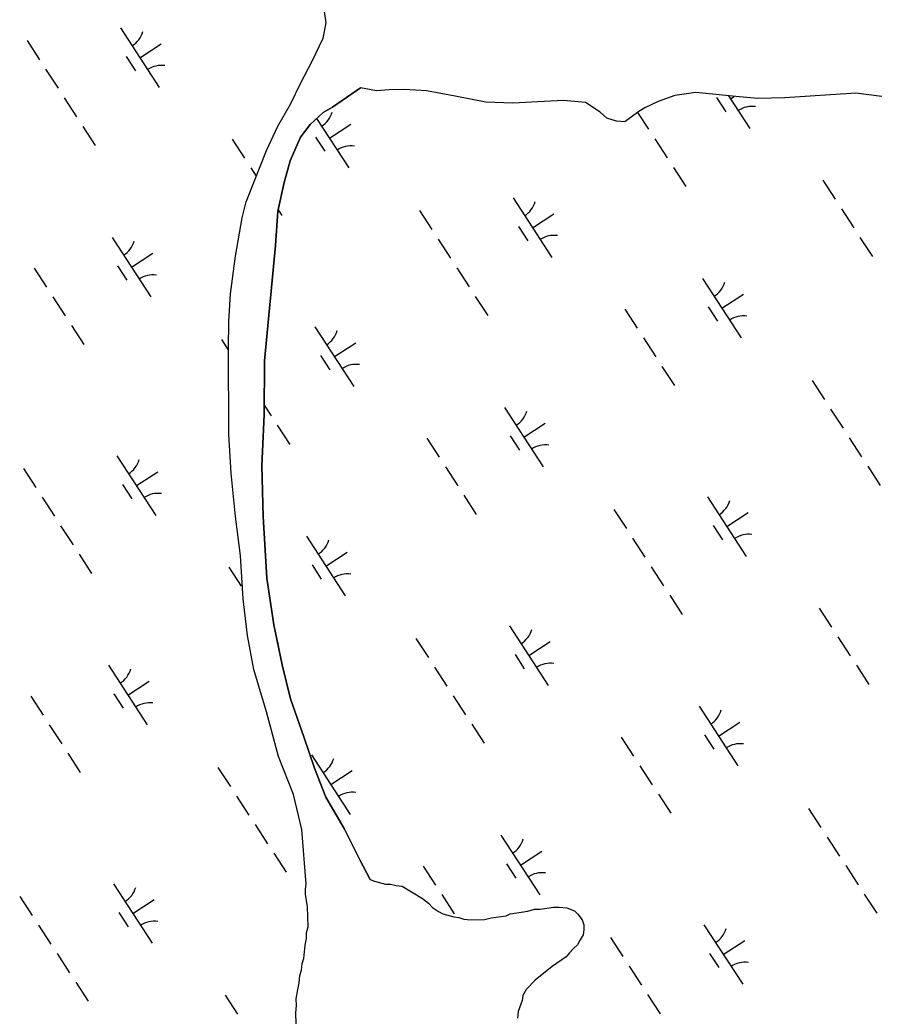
# Model space of a CAD drawing. Extents: x 3953924 to 3974542, y 193747 to 216192.
# Drawn here: x 3971072 to 3971679, y 200867 to 201568 of the extents above; entities that cross this region are included whole.
import ezdxf

# ---------------------------------------------------------------- set-up
doc = ezdxf.new("R2010")
doc.units = 0
doc.layers.add('V-TOPO-SHOR', color=7, linetype='Continuous')
doc.layers.add('V-WETL-SWMP', color=7, linetype='Continuous')

msp = doc.modelspace()

# ---------------------------------------------------------------- linework, layer by layer
at = {"layer": 'V-TOPO-SHOR'}
for points in [[(3971273.87, 200960.12), (3971270.66, 200998.77), (3971264.84, 201023.29), (3971254.27, 201050.04), (3971245.94, 201081.54), (3971237.07, 201111.26), (3971232.43, 201135.21), (3971229.51, 201160.97), (3971227.66, 201191.44), (3971224.11, 201218.93), (3971221.09, 201249.38), (3971219.3, 201276.91), (3971219.13, 201337.34), (3971219.3, 201356.12), (3971220.63, 201375.51), (3971224.15, 201401.99), (3971228.83, 201429.09), (3971231.51, 201440.29), (3971245.96, 201476.41), (3971253.8, 201493.6), (3971262.84, 201509.05), (3971270.14, 201523.88), (3971278.01, 201539.31), (3971285.87, 201555.33), (3971287.78, 201566.23)], [(3971318.97, 200963.47), (3971311.62, 200977.39), (3971300.57, 200999.44), (3971287.76, 201021.45), (3971279.68, 201041.8), (3971272.15, 201063.93), (3971262.75, 201090.71), (3971256.94, 201114.64), (3971251.04, 201142.67), (3971246.2, 201175.42), (3971243.48, 201218.78), (3971242.68, 201254.55), (3971244.23, 201290.37), (3971244.56, 201328.52), (3971252.14, 201409.65), (3971253.95, 201433.75), (3971258.2, 201453.8), (3971262.56, 201469.15), (3971269.81, 201485.74), (3971276.66, 201494.69), (3971285.86, 201503.11), (3971292.23, 201506.77), (3971312, 201520.37)], [(3971266.66, 200861.98), (3971266.49, 200869.6), (3971266.96, 200874.89), (3971266.86, 200879.58), (3971267.89, 200886.06), (3971268.96, 200890.78), (3971269.43, 200896.07), (3971270.52, 200899.61), (3971271, 200904.32), (3971272.1, 200907.86), (3971273.06, 200917.27), (3971274.13, 200921.99), (3971274.04, 200926.09), (3971275.12, 200930.23), (3971274.81, 200944.3), (3971273.44, 200953.07), (3971273.36, 200956.59), (3971273.87, 200960.12)], [(3971318.97, 200963.47), (3971321.93, 200962.36), (3971329.61, 200960.18), (3971333.13, 200960.26), (3971337.26, 200959.18), (3971341.38, 200958.69), (3971355.65, 200950.2), (3971359.83, 200946.77), (3971362.83, 200943.91), (3971367, 200941.07), (3971369.97, 200939.37), (3971377.64, 200937.2), (3971381.18, 200936.69), (3971384.72, 200935.59), (3971389.42, 200935.11), (3971399.4, 200935.33), (3971404.06, 200936.61), (3971414.59, 200938.02), (3971417.5, 200939.26), (3971429.77, 200941.29), (3971434.44, 200942.57), (3971438.54, 200942.66), (3971447.9, 200944.04), (3971452, 200944.13), (3971457.29, 200943.66), (3971462.62, 200941.43), (3971465.02, 200939.14), (3971468.05, 200935.1), (3971469.3, 200931.61), (3971469.38, 200928.09), (3971468.87, 200924.56), (3971466.6, 200920.98), (3971464.92, 200917.43), (3971462.04, 200915.02), (3971459.17, 200912.02), (3971456.89, 200909.03), (3971447.06, 200902.36), (3971434.96, 200892.71), (3971428.65, 200886.11), (3971426.4, 200881.95), (3971425.89, 200878.42), (3971423.12, 200870.74), (3971422.64, 200866.03)]]:
    msp.add_lwpolyline(points, dxfattribs=at)
at = {"layer": 'V-WETL-SWMP'}
for p, q in [((3971287.78, 201566.23), (3971285.64, 201582.24)), ((3971143.11, 201562.62), (3971170.38, 201520.72)), ((3971285.87, 201555.33), (3971287.78, 201566.23)), ((3971077.28, 201553.69), (3971086.01, 201540.28)), ((3971156.74, 201541.67), (3971171.83, 201551.49)), ((3971278.01, 201539.31), (3971285.87, 201555.33)), ((3971147, 201542.49), (3971153.55, 201532.43)), ((3971270.14, 201523.88), (3971278.01, 201539.31)), ((3971090.38, 201533.57), (3971099.11, 201520.17)), ((3971262.84, 201509.05), (3971270.14, 201523.88)), ((3971312, 201520.37), (3971292.23, 201506.77)), ((3971323.34, 201518.25), (3971312, 201520.37)), ((3971332.25, 201519.04), (3971323.34, 201518.25)), ((3971342.95, 201519.28), (3971332.25, 201519.04)), ((3971358.43, 201518.43), (3971342.95, 201519.28)), ((3971378.74, 201514.72), (3971358.43, 201518.43)), ((3971400.25, 201510.44), (3971378.74, 201514.72)), ((3971533.38, 201515.18), (3971521.58, 201510.76)), ((3971548.2, 201517.3), (3971533.38, 201515.18)), ((3971576.22, 201514.35), (3971548.2, 201517.3)), ((3971562.72, 201513.66), (3971569.27, 201503.6)), ((3971571.13, 201514.89), (3971586.1, 201491.89)), ((3971572.46, 201512.84), (3971574.98, 201514.48)), ((3971591.72, 201512.91), (3971576.22, 201514.35)), ((3971660.63, 201516.82), (3971610.74, 201513.33)), ((3971679.13, 201514.26), (3971660.63, 201516.82)), ((3971103.47, 201513.46), (3971112.2, 201500.05)), ((3971253.8, 201493.6), (3971262.84, 201509.05)), ((3971292.23, 201506.77), (3971285.86, 201503.11)), ((3971419.3, 201509.67), (3971400.25, 201510.44)), ((3971441.28, 201510.76), (3971419.3, 201509.67)), ((3971454.94, 201511.65), (3971441.28, 201510.76)), ((3971470.44, 201510.21), (3971454.94, 201511.65)), ((3971480.71, 201503.31), (3971470.44, 201510.21)), ((3971521.58, 201510.76), (3971512.16, 201506.38)), ((3971610.74, 201513.33), (3971591.72, 201512.91)), ((3971285.86, 201503.11), (3971276.66, 201494.69)), ((3971485.55, 201499.25), (3971480.71, 201503.31)), ((3971508.05, 201503.91), (3971498.1, 201496.55)), ((3971507.1, 201503.21), (3971514.82, 201491.33)), ((3971512.16, 201506.38), (3971508.05, 201503.91)), ((3971116.56, 201493.35), (3971125.29, 201479.94)), ((3971245.96, 201476.41), (3971253.8, 201493.6)), ((3971276.66, 201494.69), (3971269.81, 201485.74)), ((3971281.19, 201498.84), (3971303.8, 201464.1)), ((3971290.16, 201485.05), (3971305.25, 201494.87)), ((3971492.15, 201497.02), (3971485.55, 201499.25)), ((3971498.1, 201496.55), (3971492.15, 201497.02)), ((3971269.81, 201485.74), (3971262.56, 201469.15)), ((3971280.43, 201485.87), (3971286.97, 201475.82)), ((3971221.77, 201484.33), (3971230.5, 201470.92)), ((3971519.19, 201484.63), (3971527.92, 201471.22)), ((3971231.51, 201440.29), (3971245.96, 201476.41)), ((3971262.56, 201469.15), (3971258.2, 201453.8)), ((3971532.28, 201464.52), (3971541.01, 201451.11)), ((3971234.86, 201464.21), (3971238.72, 201458.29)), ((3971258.2, 201453.8), (3971253.95, 201433.75)), ((3971637.49, 201455.5), (3971646.21, 201442.09)), ((3971228.83, 201429.09), (3971231.51, 201440.29)), ((3971419.42, 201443.05), (3971446.69, 201401.14)), ((3971253.95, 201433.75), (3971252.14, 201409.66)), ((3971254.14, 201434.61), (3971256.69, 201430.69)), ((3971353.6, 201434.11), (3971362.32, 201420.7)), ((3971433.05, 201422.09), (3971448.14, 201431.91)), ((3971650.58, 201435.38), (3971659.31, 201421.97)), ((3971224.15, 201401.99), (3971228.83, 201429.09)), ((3971423.32, 201422.91), (3971429.86, 201412.86)), ((3971137.12, 201415.26), (3971164.4, 201373.36)), ((3971252.14, 201409.66), (3971244.56, 201328.52)), ((3971366.69, 201414), (3971375.42, 201400.59)), ((3971663.67, 201415.27), (3971672.4, 201401.86)), ((3971150.76, 201394.31), (3971165.85, 201404.13)), ((3971220.63, 201375.51), (3971224.15, 201401.99)), ((3971141.02, 201395.13), (3971147.57, 201385.07)), ((3971082.37, 201393.58), (3971091.09, 201380.17)), ((3971379.78, 201393.89), (3971388.51, 201380.48)), ((3971552.84, 201386.43), (3971580.11, 201344.53)), ((3971095.46, 201373.47), (3971104.19, 201360.06)), ((3971219.3, 201356.12), (3971220.63, 201375.51)), ((3971392.88, 201373.77), (3971401.6, 201360.36)), ((3971566.48, 201365.48), (3971581.56, 201375.3)), ((3971498.08, 201364.75), (3971506.81, 201351.34)), ((3971556.74, 201366.3), (3971563.28, 201356.24)), ((3971108.55, 201353.35), (3971117.28, 201339.95)), ((3971219.13, 201337.34), (3971219.3, 201356.12)), ((3971280.01, 201352.3), (3971307.29, 201310.4)), ((3971214.19, 201343.37), (3971219.14, 201335.77)), ((3971293.65, 201331.35), (3971308.74, 201341.17)), ((3971511.17, 201344.64), (3971519.9, 201331.23)), ((3971219.3, 201276.91), (3971219.13, 201337.34)), ((3971283.91, 201332.17), (3971290.46, 201322.11)), ((3971244.56, 201328.52), (3971244.23, 201290.37)), ((3971524.27, 201324.52), (3971533, 201311.11)), ((3971629.91, 201314.54), (3971638.64, 201301.13)), ((3971244.29, 201297.13), (3971249.11, 201289.73)), ((3971244.23, 201290.37), (3971242.68, 201254.55)), ((3971413.43, 201295.68), (3971440.71, 201253.78)), ((3971643, 201294.42), (3971651.73, 201281.01)), ((3971253.47, 201283.03), (3971262.2, 201269.62)), ((3971427.07, 201274.73), (3971442.16, 201284.55)), ((3971221.09, 201249.38), (3971219.3, 201276.91)), ((3971417.33, 201275.55), (3971423.88, 201265.5)), ((3971358.68, 201274.01), (3971367.41, 201260.6)), ((3971656.09, 201274.31), (3971664.82, 201260.9)), ((3971140.61, 201261.56), (3971167.88, 201219.65)), ((3971242.68, 201254.55), (3971243.48, 201218.78)), ((3971074.79, 201252.62), (3971083.52, 201239.21)), ((3971154.25, 201240.6), (3971169.33, 201250.42)), ((3971224.11, 201218.93), (3971221.09, 201249.38)), ((3971371.77, 201253.89), (3971380.5, 201240.48)), ((3971669.19, 201254.2), (3971677.92, 201240.79)), ((3971144.51, 201241.42), (3971151.05, 201231.37)), ((3971384.86, 201233.78), (3971393.59, 201220.37)), ((3971087.88, 201232.51), (3971096.61, 201219.1)), ((3971556.32, 201232.73), (3971583.6, 201190.82)), ((3971490.5, 201223.79), (3971499.23, 201210.38)), ((3971569.96, 201211.77), (3971585.05, 201221.59)), ((3971100.97, 201212.4), (3971109.7, 201198.99)), ((3971227.66, 201191.44), (3971224.11, 201218.93)), ((3971243.48, 201218.78), (3971246.2, 201175.42)), ((3971560.22, 201212.59), (3971566.77, 201202.54)), ((3971274.03, 201204.94), (3971301.31, 201163.04)), ((3971503.6, 201203.68), (3971512.32, 201190.27)), ((3971114.07, 201192.28), (3971122.8, 201178.87)), ((3971229.51, 201160.97), (3971227.66, 201191.44)), ((3971287.67, 201183.99), (3971302.75, 201193.81)), ((3971277.93, 201184.81), (3971284.47, 201174.75)), ((3971219.27, 201183.26), (3971228, 201169.85)), ((3971516.69, 201183.57), (3971525.42, 201170.16)), ((3971246.2, 201175.42), (3971251.04, 201142.67)), ((3971529.78, 201163.45), (3971538.51, 201150.04)), ((3971232.43, 201135.22), (3971229.51, 201160.97)), ((3971634.99, 201154.43), (3971643.72, 201141.02)), ((3971251.04, 201142.67), (3971256.94, 201114.64)), ((3971237.07, 201111.26), (3971232.43, 201135.22)), ((3971416.92, 201141.98), (3971444.2, 201100.08)), ((3971253.59, 201130.54), (3971254.19, 201129.63)), ((3971351.1, 201133.05), (3971359.83, 201119.64)), ((3971430.56, 201121.03), (3971445.64, 201130.85)), ((3971648.08, 201134.32), (3971656.81, 201120.91)), ((3971420.82, 201121.85), (3971427.36, 201111.79)), ((3971134.62, 201114.2), (3971161.9, 201072.29)), ((3971256.94, 201114.64), (3971262.75, 201090.71)), ((3971661.17, 201114.2), (3971669.9, 201100.79)), ((3971245.94, 201081.54), (3971237.07, 201111.26)), ((3971364.19, 201112.93), (3971372.92, 201099.53)), ((3971148.26, 201093.24), (3971163.35, 201103.06)), ((3971138.52, 201094.06), (3971145.07, 201084.01)), ((3971079.87, 201092.52), (3971088.6, 201079.11)), ((3971262.75, 201090.71), (3971272.15, 201063.93)), ((3971377.28, 201092.82), (3971386.01, 201079.41)), ((3971254.27, 201050.04), (3971245.94, 201081.54)), ((3971550.34, 201085.36), (3971577.62, 201043.46)), ((3971092.96, 201072.4), (3971101.69, 201058.99)), ((3971390.38, 201072.71), (3971399.11, 201059.3)), ((3971563.98, 201064.41), (3971579.06, 201074.23)), ((3971554.24, 201065.23), (3971560.79, 201055.18)), ((3971272.15, 201063.93), (3971279.68, 201041.8)), ((3971495.58, 201063.69), (3971504.31, 201050.28)), ((3971106.05, 201052.29), (3971114.78, 201038.88)), ((3971277.51, 201051.24), (3971304.79, 201009.33)), ((3971264.84, 201023.29), (3971254.27, 201050.04)), ((3971211.69, 201042.3), (3971220.42, 201028.89)), ((3971279.68, 201041.8), (3971287.76, 201021.45)), ((3971291.15, 201030.28), (3971306.24, 201040.1)), ((3971508.68, 201043.57), (3971517.41, 201030.16)), ((3971270.66, 200998.77), (3971264.84, 201023.29)), ((3971521.77, 201023.46), (3971530.5, 201010.05)), ((3971224.79, 201022.19), (3971233.52, 201008.78)), ((3971287.76, 201021.45), (3971300.57, 200999.44)), ((3971627.41, 201013.47), (3971636.14, 201000.06)), ((3971237.88, 201002.08), (3971246.61, 200988.67)), ((3971273.87, 200960.12), (3971270.66, 200998.77)), ((3971300.57, 200999.44), (3971311.62, 200977.39)), ((3971410.94, 200994.62), (3971438.21, 200952.72)), ((3971640.5, 200993.36), (3971649.23, 200979.95)), ((3971250.97, 200981.96), (3971259.7, 200968.55)), ((3971424.57, 200973.67), (3971439.66, 200983.49)), ((3971311.62, 200977.39), (3971318.97, 200963.47)), ((3971414.83, 200974.49), (3971421.38, 200964.43)), ((3971356.18, 200972.94), (3971364.91, 200959.53)), ((3971653.6, 200973.25), (3971662.32, 200959.84)), ((3971138.11, 200960.49), (3971165.39, 200918.59)), ((3971273.36, 200956.59), (3971273.87, 200960.12)), ((3971318.97, 200963.47), (3971321.93, 200962.36)), ((3971321.93, 200962.36), (3971329.61, 200960.18)), ((3971329.61, 200960.18), (3971333.13, 200960.26)), ((3971333.13, 200960.26), (3971337.26, 200959.18)), ((3971273.44, 200953.07), (3971273.36, 200956.59)), ((3971274.81, 200944.3), (3971273.44, 200953.07)), ((3971337.26, 200959.18), (3971341.38, 200958.69)), ((3971341.38, 200958.69), (3971355.65, 200950.2)), ((3971666.69, 200953.13), (3971675.42, 200939.72)), ((3971072.29, 200951.56), (3971081.02, 200938.15)), ((3971151.75, 200939.54), (3971166.83, 200949.36)), ((3971355.65, 200950.2), (3971359.83, 200946.77)), ((3971359.83, 200946.77), (3971362.83, 200943.91)), ((3971369.27, 200952.83), (3971378, 200939.42)), ((3971142.01, 200940.36), (3971148.56, 200930.3)), ((3971275.12, 200930.22), (3971274.81, 200944.3)), ((3971362.83, 200943.91), (3971367, 200941.07)), ((3971367, 200941.07), (3971369.97, 200939.37)), ((3971369.97, 200939.37), (3971377.64, 200937.2)), ((3971414.59, 200938.02), (3971417.5, 200939.26)), ((3971417.5, 200939.26), (3971429.77, 200941.29)), ((3971429.77, 200941.29), (3971434.44, 200942.57)), ((3971434.44, 200942.57), (3971438.54, 200942.66)), ((3971438.54, 200942.66), (3971447.9, 200944.04)), ((3971447.9, 200944.04), (3971452, 200944.13)), ((3971452, 200944.13), (3971457.29, 200943.66)), ((3971457.29, 200943.66), (3971462.62, 200941.43)), ((3971462.62, 200941.43), (3971465.02, 200939.14)), ((3971465.02, 200939.14), (3971468.05, 200935.1)), ((3971377.64, 200937.2), (3971381.18, 200936.69)), ((3971381.18, 200936.69), (3971384.72, 200935.59)), ((3971384.72, 200935.59), (3971389.42, 200935.11)), ((3971389.42, 200935.11), (3971399.39, 200935.33)), ((3971399.39, 200935.33), (3971404.06, 200936.61)), ((3971404.06, 200936.61), (3971414.59, 200938.02)), ((3971468.05, 200935.1), (3971469.3, 200931.61)), ((3971085.38, 200931.45), (3971094.11, 200918.04)), ((3971274.04, 200926.09), (3971275.12, 200930.22)), ((3971274.13, 200921.99), (3971274.04, 200926.09)), ((3971469.38, 200928.09), (3971468.87, 200924.56)), ((3971469.3, 200931.61), (3971469.38, 200928.09)), ((3971553.83, 200931.66), (3971581.1, 200889.76)), ((3971273.06, 200917.27), (3971274.13, 200921.99)), ((3971466.6, 200920.99), (3971464.92, 200917.43)), ((3971468.87, 200924.56), (3971466.6, 200920.99)), ((3971488.01, 200922.73), (3971496.73, 200909.32)), ((3971567.46, 200910.71), (3971582.55, 200920.53)), ((3971098.48, 200911.33), (3971107.2, 200897.92)), ((3971272.1, 200907.86), (3971273.06, 200917.27)), ((3971459.17, 200912.02), (3971456.89, 200909.04)), ((3971462.04, 200915.02), (3971459.17, 200912.02)), ((3971464.92, 200917.43), (3971462.04, 200915.02)), ((3971557.72, 200911.53), (3971564.27, 200901.47)), ((3971270.52, 200899.61), (3971271, 200904.32)), ((3971271, 200904.32), (3971272.1, 200907.86)), ((3971456.89, 200909.04), (3971447.06, 200902.36)), ((3971269.43, 200896.07), (3971270.52, 200899.61)), ((3971447.06, 200902.36), (3971434.96, 200892.71)), ((3971501.1, 200902.61), (3971509.83, 200889.21)), ((3971111.57, 200891.22), (3971120.3, 200877.81)), ((3971267.89, 200886.06), (3971268.96, 200890.78)), ((3971268.96, 200890.78), (3971269.43, 200896.07)), ((3971434.96, 200892.71), (3971428.65, 200886.11)), ((3971266.86, 200879.58), (3971267.89, 200886.06)), ((3971428.65, 200886.11), (3971426.4, 200881.95)), ((3971216.77, 200882.2), (3971225.5, 200868.79)), ((3971266.96, 200874.89), (3971266.86, 200879.58)), ((3971425.89, 200878.42), (3971423.12, 200870.73)), ((3971426.4, 200881.95), (3971425.89, 200878.42)), ((3971514.19, 200882.5), (3971522.92, 200869.09)), ((3971266.5, 200869.6), (3971266.96, 200874.89)), ((3971266.66, 200861.98), (3971266.5, 200869.6)), ((3971423.12, 200870.73), (3971422.64, 200866.03))]:
    msp.add_line(p, q, dxfattribs=at)
for centre, start, end in [((3971141.87, 201564.95), 302.29009, 343.83375), ((3971172.01, 201518.65), 82.29009, 123.83375), ((3971587.73, 201489.82), 82.29009, 123.83375), ((3971275.29, 201508.33), 302.29009, 343.83375), ((3971305.43, 201462.03), 82.29009, 123.83375), ((3971418.18, 201445.37), 302.29009, 343.83375), ((3971448.32, 201399.07), 82.29009, 123.83375), ((3971135.89, 201417.59), 302.29009, 343.83375), ((3971166.03, 201371.29), 82.29009, 123.83375), ((3971551.61, 201388.76), 302.29009, 343.83375), ((3971581.74, 201342.46), 82.29009, 123.83375), ((3971278.78, 201354.63), 302.29009, 343.83375), ((3971308.92, 201308.33), 82.29009, 123.83375), ((3971412.2, 201298.01), 302.29009, 343.83375), ((3971442.34, 201251.71), 82.29009, 123.83375), ((3971139.38, 201263.88), 302.29009, 343.83375), ((3971169.51, 201217.58), 82.29009, 123.83375), ((3971555.09, 201235.05), 302.29009, 343.83375), ((3971585.23, 201188.75), 82.29009, 123.83375), ((3971272.8, 201207.27), 302.29009, 343.83375), ((3971302.93, 201160.97), 82.29009, 123.83375), ((3971415.69, 201144.31), 302.29009, 343.83375), ((3971445.82, 201098.01), 82.29009, 123.83375), ((3971133.39, 201116.52), 302.29009, 343.83375), ((3971163.53, 201070.22), 82.29009, 123.83375), ((3971549.11, 201087.69), 302.29009, 343.83375), ((3971579.25, 201041.39), 82.29009, 123.83375), ((3971276.28, 201053.56), 302.29009, 343.83375), ((3971306.42, 201007.26), 82.29009, 123.83375), ((3971409.7, 200996.95), 302.29009, 343.83375), ((3971439.84, 200950.65), 82.29009, 123.83375), ((3971136.88, 200962.82), 302.29009, 343.83375), ((3971167.02, 200916.52), 82.29009, 123.83375), ((3971552.59, 200933.99), 302.29009, 343.83375), ((3971582.73, 200887.69), 82.29009, 123.83375)]:
    msp.add_arc(centre, 17.62, start, end, dxfattribs=at)

doc.saveas('drawing.dxf')
